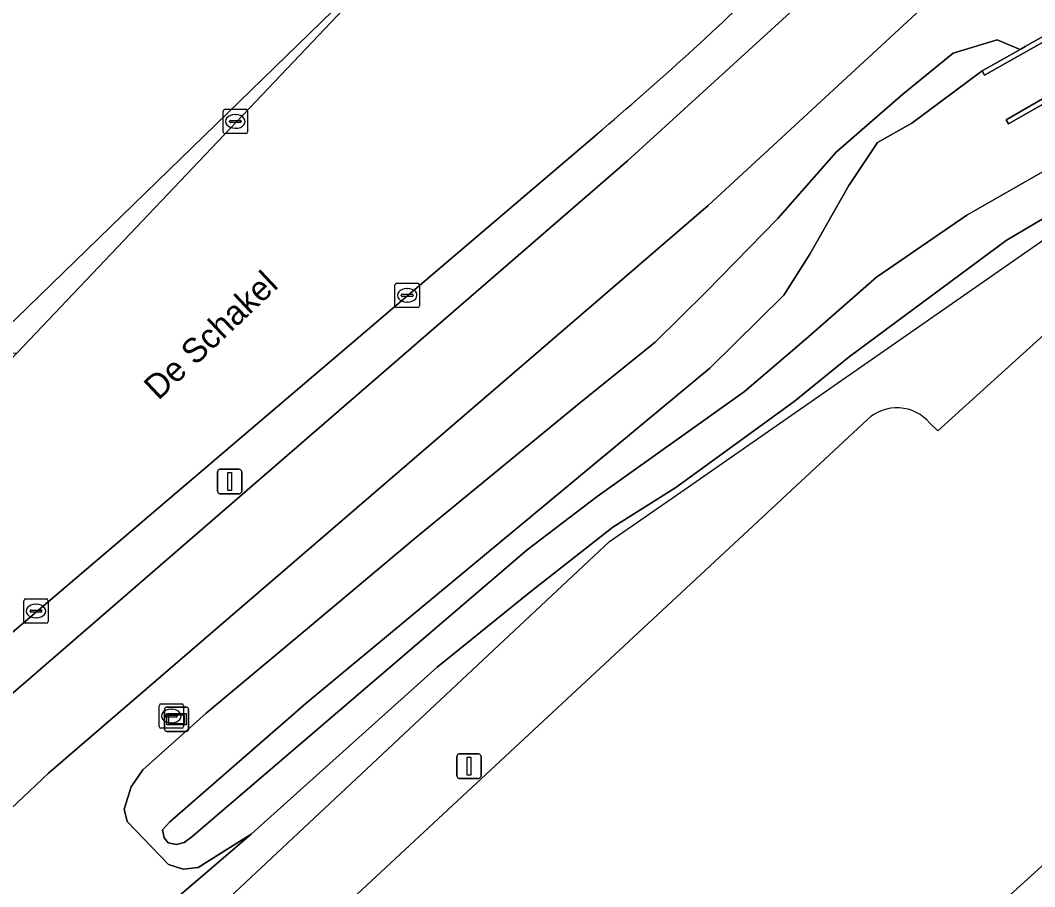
# Model space of a CAD drawing. Extents: x 156141 to 158132, y 385651 to 388333.
# Drawn here: x 156553.22 to 156594.83, y 387583.67 to 387619.2 of the extents above; entities that cross this region are included whole.
import ezdxf

# ---------------------------------------------------------------- set-up
doc = ezdxf.new("R2010")
doc.units = 0
for name, color, linetype in [('IMGEO_Berm_groen', 7, 'Continuous'), ('IMGEO_Brandkraan', 7, 'Continuous'), ('IMGEO_Erf', 7, 'Continuous'), ('IMGEO_Fietspad_gesloten', 7, 'Continuous'), ('IMGEO_Groenvoorziening', 7, 'Continuous'), ('IMGEO_Hek', 7, 'Continuous'), ('IMGEO_Kolk', 7, 'Continuous'), ('IMGEO_Lichtmast', 7, 'Continuous'), ('IMGEO_Muur', 7, 'Continuous'), ('IMGEO_Oever', 7, 'Continuous'), ('IMGEO_Openbare_ruimte_label', 7, 'Continuous'), ('IMGEO_Parkeervlak_gesloten', 7, 'Continuous'), ('IMGEO_Rijbaan_lokaal_gesloten', 7, 'Continuous'), ('IMGEO_Verklikker', 7, 'Continuous'), ('IMGEO_Waterloop', 7, 'Continuous')]:
    doc.layers.add(name, color=color, linetype=linetype)

msp = doc.modelspace()

# ---------------------------------------------------------------- linework, layer by layer
at = {"layer": 'IMGEO_Berm_groen'}
for points in [[(156495.527, 387537.568), (156551.398, 387590.304), (156578.126, 387613.433), (156585.415, 387620.086), (156584.258, 387621.261)], [(156590.669, 387620.135), (156581.442, 387611.597), (156554.376, 387588.321), (156498.217, 387535.194), (156430.268, 387471.316)], [(156556.411, 387580.45), (156562.689, 387585.819), (156560.52, 387584.454), (156559.905, 387584.391), (156559.305, 387584.578), (156557.603, 387586.343), (156557.476, 387586.854), (156557.775, 387587.764), (156558.247, 387588.454), (156560.852, 387590.786), (156564.654, 387593.969), (156569.414, 387597.957), (156576.15, 387603.478), (156579.258, 387605.991), (156581.372, 387608.069), (156584.292, 387611.071), (156586.681, 387613.782), (156589.419, 387616.17), (156591.481, 387617.853), (156593.291, 387618.392), (156594.161, 387618.028), (156594.228, 387618.002), (156594.439, 387618.122), (156595.284, 387618.603)], [(156576.876, 387614.53), (156552.503, 387593.766), (156552.666, 387593.555), (156494.497, 387538.848), (156379.528, 387430.462)]]:
    msp.add_lwpolyline(points, dxfattribs=at)
msp.add_arc((156491.632, 387715.432), 132.089, 310.19177, 314.52613, dxfattribs=at)
at = {"layer": 'IMGEO_Brandkraan'}
for p, q in [((156558.916, 387590.239), (156558.916, 387591.091)), ((156558.991, 387591.165), (156559.843, 387591.165)), ((156559.404, 387590.945), (156559.429, 387590.945)), ((156559.917, 387591.091), (156559.917, 387590.239)), ((156559.175, 387590.659), (156559.175, 387590.671)), ((156559.613, 387590.622), (156559.215, 387590.622)), ((156559.218, 387590.708), (156559.616, 387590.708)), ((156559.659, 387590.671), (156559.659, 387590.659)), ((156559.843, 387590.165), (156558.991, 387590.165)), ((156559.427, 387590.385), (156559.402, 387590.385))]:
    msp.add_line(p, q, dxfattribs=at)
for points in [[(156558.916, 387590.239), (156558.916, 387591.091)], [(156558.991, 387591.165), (156559.843, 387591.165)], [(156559.917, 387591.091), (156559.917, 387590.239)], [(156559.843, 387590.165), (156558.991, 387590.165)]]:
    msp.add_lwpolyline(points, dxfattribs=at)
for centre, radius, start, end in [((156558.993, 387591.089), 0.0765, 91.552, 178.448), ((156558.993, 387591.089), 0.0765, 91.552, 178.448), ((156559.841, 387591.089), 0.0765, 1.552, 88.448), ((156559.841, 387591.089), 0.0765, 1.552, 88.448), ((156559.215, 387590.668), 0.0403, 85.8775, 175.7526), ((156559.212, 387590.658), 0.0366, 178.938, 274.7102), ((156559.616, 387590.665), 0.043, 264.8664, 352.4533), ((156559.62, 387590.67), 0.0386, 1.7309, 96.639), ((156558.993, 387590.241), 0.0765, 181.552, 268.448), ((156558.993, 387590.241), 0.0765, 181.552, 268.448), ((156559.841, 387590.241), 0.0765, 271.552, 358.448), ((156559.841, 387590.241), 0.0765, 271.552, 358.448)]:
    msp.add_arc(centre, radius, start, end, dxfattribs=at)
for centre, major_axis, ratio, start_param, end_param in [((156559.403, 387590.665), (-0.387, 0.002), 0.722429, 4.712389, 7.853982), ((156559.428, 387590.665), (-0.39, 0.002), 0.717154, 1.570796, 4.712389)]:
    msp.add_ellipse(centre, major_axis=major_axis, ratio=ratio, start_param=start_param, end_param=end_param, dxfattribs=at)
at = {"layer": 'IMGEO_Erf'}
msp.add_lwpolyline([(156510.629, 387567.966), (156529.863, 387586.065), (156536.23, 387592.718), (156540.59, 387597.212), (156548.867, 387605.742), (156548.97, 387605.628), (156551.599, 387605.578), (156553.077, 387605.55), (156570.86, 387624.283), (156571.693, 387625.069), (156569.586, 387628.024), (156568.413, 387628.275), (156567.055, 387628.928), (156566.497, 387631.918), (156566.751, 387632.873), (156567.5, 387633.796), (156575.957, 387641.808)], dxfattribs=at)
at = {"layer": 'IMGEO_Fietspad_gesloten'}
for points in [[(156589.88, 387624.16), (156586.283, 387620.878), (156585.415, 387620.086), (156578.126, 387613.433), (156551.398, 387590.304), (156495.527, 387537.568), (156379.452, 387427.902), (156367.052, 387416.223), (156352.9, 387403.206)], [(156353.343, 387398.723), (156369.296, 387413.778), (156374.588, 387418.771), (156381.614, 387425.402), (156430.268, 387471.316), (156498.217, 387535.194), (156554.376, 387588.321), (156581.442, 387611.597), (156590.669, 387620.135)]]:
    msp.add_lwpolyline(points, dxfattribs=at)
at = {"layer": 'IMGEO_Groenvoorziening'}
for points in [[(156613.875, 387618.648), (156612.409, 387618.41), (156610.954, 387618.116), (156607.686, 387617.326), (156606.598, 387617.042), (156605.156, 387616.622), (156603.756, 387616.111), (156602.477, 387615.492), (156599.494, 387613.824), (156598.448, 387613.109), (156595.879, 387611.476), (156593.652, 387610.168), (156587.219, 387605.389), (156584.957, 387603.57), (156580.111, 387600.038), (156577.521, 387598.409), (156574.157, 387595.767), (156570.318, 387592.668), (156562.689, 387585.819), (156556.411, 387580.45)], [(156590.53, 387602.679), (156590.849, 387602.362), (156595.631, 387606.677)], [(156559.408, 387576.269), (156587.969, 387602.829)]]:
    msp.add_lwpolyline(points, dxfattribs=at)
msp.add_arc((156589.178, 387601.532), 1.773, 40.3084, 132.9875, dxfattribs=at)
at = {"layer": 'IMGEO_Hek'}
for points in [[(156570.86, 387624.283), (156551.599, 387605.578)], [(156646.881, 387477.996), (156638.619, 387470.479), (156638.602, 387470.464), (156602.22, 387437.666), (156601.882, 387437.361), (156590.708, 387427.281), (156590.403, 387427.007), (156590.376, 387426.982), (156553.024, 387393.236), (156505.235, 387445.99), (156463.944, 387491.685), (156532.587, 387555.868), (156577.395, 387597.823), (156580.308, 387599.849), (156603.227, 387615.785)]]:
    msp.add_lwpolyline(points, dxfattribs=at)
at = {"layer": 'IMGEO_Kolk'}
for p, q in [((156561.543, 387614.623), (156561.543, 387615.475)), ((156561.618, 387615.549), (156562.47, 387615.549)), ((156562.544, 387615.475), (156562.544, 387614.623)), ((156561.802, 387615.043), (156561.802, 387615.055)), ((156561.845, 387615.092), (156562.243, 387615.092)), ((156562.031, 387615.329), (156562.056, 387615.329)), ((156562.286, 387615.055), (156562.286, 387615.043)), ((156562.24, 387615.006), (156561.842, 387615.006)), ((156562.054, 387614.769), (156562.029, 387614.769)), ((156562.47, 387614.549), (156561.618, 387614.549)), ((156568.665, 387608.417), (156569.517, 387608.417)), ((156568.59, 387607.491), (156568.59, 387608.343)), ((156568.892, 387607.96), (156569.29, 387607.96)), ((156569.078, 387608.197), (156569.103, 387608.197)), ((156569.591, 387608.343), (156569.591, 387607.491)), ((156568.849, 387607.911), (156568.849, 387607.923)), ((156569.287, 387607.874), (156568.889, 387607.874)), ((156569.101, 387607.637), (156569.076, 387607.637)), ((156569.333, 387607.923), (156569.333, 387607.911)), ((156569.517, 387607.417), (156568.665, 387607.417)), ((156553.44, 387595.471), (156554.292, 387595.471)), ((156553.365, 387594.545), (156553.365, 387595.397)), ((156553.853, 387595.251), (156553.878, 387595.251)), ((156554.366, 387595.397), (156554.366, 387594.545)), ((156553.624, 387594.965), (156553.624, 387594.977)), ((156554.062, 387594.928), (156553.664, 387594.928)), ((156553.667, 387595.014), (156554.065, 387595.014)), ((156553.876, 387594.691), (156553.851, 387594.691)), ((156554.108, 387594.977), (156554.108, 387594.965)), ((156554.292, 387594.471), (156553.44, 387594.471))]:
    msp.add_line(p, q, dxfattribs=at)
for points in [[(156561.543, 387614.623), (156561.543, 387615.475)], [(156561.618, 387615.549), (156562.47, 387615.549)], [(156562.544, 387615.475), (156562.544, 387614.623)], [(156562.47, 387614.549), (156561.618, 387614.549)], [(156568.665, 387608.417), (156569.517, 387608.417)], [(156568.59, 387607.491), (156568.59, 387608.343)], [(156569.591, 387608.343), (156569.591, 387607.491)], [(156569.517, 387607.417), (156568.665, 387607.417)], [(156553.44, 387595.471), (156554.292, 387595.471)], [(156553.365, 387594.545), (156553.365, 387595.397)], [(156554.366, 387595.397), (156554.366, 387594.545)], [(156554.292, 387594.471), (156553.44, 387594.471)]]:
    msp.add_lwpolyline(points, dxfattribs=at)
for centre, radius, start, end in [((156561.62, 387615.473), 0.0765, 91.552, 178.448), ((156561.62, 387615.473), 0.0765, 91.552, 178.448), ((156562.468, 387615.473), 0.0765, 1.552, 88.448), ((156562.468, 387615.473), 0.0765, 1.552, 88.448), ((156561.842, 387615.052), 0.0403, 85.8775, 175.7526), ((156561.839, 387615.042), 0.0366, 178.938, 274.7102), ((156562.243, 387615.049), 0.043, 264.8664, 352.4533), ((156562.247, 387615.054), 0.0386, 1.7309, 96.639), ((156561.62, 387614.625), 0.0765, 181.552, 268.448), ((156561.62, 387614.625), 0.0765, 181.552, 268.448), ((156562.468, 387614.625), 0.0765, 271.552, 358.448), ((156562.468, 387614.625), 0.0765, 271.552, 358.448), ((156568.667, 387608.341), 0.0765, 91.552, 178.448), ((156568.667, 387608.341), 0.0765, 91.552, 178.448), ((156569.515, 387608.341), 0.0765, 1.552, 88.448), ((156569.515, 387608.341), 0.0765, 1.552, 88.448), ((156568.889, 387607.92), 0.0403, 85.8775, 175.7526), ((156569.294, 387607.922), 0.0386, 1.7309, 96.639), ((156568.886, 387607.91), 0.0366, 178.938, 274.7102), ((156569.29, 387607.917), 0.043, 264.8664, 352.4533), ((156568.667, 387607.493), 0.0765, 181.552, 268.448), ((156568.667, 387607.493), 0.0765, 181.552, 268.448), ((156569.515, 387607.493), 0.0765, 271.552, 358.448), ((156569.515, 387607.493), 0.0765, 271.552, 358.448), ((156553.442, 387595.395), 0.0765, 91.552, 178.448), ((156553.442, 387595.395), 0.0765, 91.552, 178.448), ((156554.29, 387595.395), 0.0765, 1.552, 88.448), ((156554.29, 387595.395), 0.0765, 1.552, 88.448), ((156553.664, 387594.974), 0.0403, 85.8775, 175.7526), ((156553.661, 387594.964), 0.0366, 178.938, 274.7102), ((156554.065, 387594.971), 0.043, 264.8664, 352.4533), ((156554.069, 387594.976), 0.0386, 1.7309, 96.639), ((156553.442, 387594.547), 0.0765, 181.552, 268.448), ((156553.442, 387594.547), 0.0765, 181.552, 268.448), ((156554.29, 387594.547), 0.0765, 271.552, 358.448), ((156554.29, 387594.547), 0.0765, 271.552, 358.448)]:
    msp.add_arc(centre, radius, start, end, dxfattribs=at)
for centre, major_axis, ratio, start_param, end_param in [((156562.03, 387615.049), (-0.387, 0.002), 0.722429, 4.712389, 7.853982), ((156562.055, 387615.049), (-0.39, 0.002), 0.717154, 1.570796, 4.712389), ((156569.077, 387607.917), (-0.387, 0.002), 0.722429, 4.712389, 7.853982), ((156569.102, 387607.917), (-0.39, 0.002), 0.717154, 1.570796, 4.712389), ((156553.852, 387594.971), (-0.387, 0.002), 0.722429, 4.712389, 7.853982), ((156553.877, 387594.971), (-0.39, 0.002), 0.717154, 1.570796, 4.712389)]:
    msp.add_ellipse(centre, major_axis=major_axis, ratio=ratio, start_param=start_param, end_param=end_param, dxfattribs=at)
at = {"layer": 'IMGEO_Lichtmast'}
for p, q in [((156561.312, 387599.884), (156561.312, 387600.684)), ((156561.312, 387600.684), (156561.312, 387599.884)), ((156561.412, 387600.784), (156562.202, 387600.784)), ((156562.202, 387600.784), (156561.412, 387600.784)), ((156562.302, 387600.684), (156562.302, 387599.884)), ((156562.302, 387599.884), (156562.302, 387600.684)), ((156562.202, 387599.784), (156561.412, 387599.784)), ((156561.412, 387599.784), (156562.202, 387599.784)), ((156571.128, 387588.21), (156571.128, 387589.01)), ((156571.128, 387589.01), (156571.128, 387588.21)), ((156571.228, 387589.11), (156572.018, 387589.11)), ((156572.018, 387589.11), (156571.228, 387589.11)), ((156572.118, 387589.01), (156572.118, 387588.21)), ((156572.118, 387588.21), (156572.118, 387589.01)), ((156572.018, 387588.11), (156571.228, 387588.11)), ((156571.228, 387588.11), (156572.018, 387588.11))]:
    msp.add_line(p, q, dxfattribs=at)
for points in [[(156561.732, 387600.659), (156561.882, 387600.659), (156561.882, 387599.909), (156561.732, 387599.909), (156561.732, 387600.659)], [(156571.548, 387588.985), (156571.698, 387588.985), (156571.698, 387588.235), (156571.548, 387588.235), (156571.548, 387588.985)]]:
    msp.add_lwpolyline(points, dxfattribs=at)
for centre, start, end in [((156561.412, 387600.684), 90, 180), ((156561.412, 387600.684), 90, 180), ((156562.202, 387600.684), 0, 90), ((156562.202, 387600.684), 360, 90), ((156561.412, 387599.884), 180, 270), ((156561.412, 387599.884), 180, 270), ((156562.202, 387599.884), 270, 0), ((156562.202, 387599.884), 270, 0), ((156571.228, 387589.01), 90, 180), ((156571.228, 387589.01), 90, 180), ((156572.018, 387589.01), 0, 90), ((156572.018, 387589.01), 360, 90), ((156571.228, 387588.21), 180, 270), ((156571.228, 387588.21), 180, 270), ((156572.018, 387588.21), 270, 0), ((156572.018, 387588.21), 270, 0)]:
    msp.add_arc(centre, 0.1, start, end, dxfattribs=at)
at = {"layer": 'IMGEO_Muur'}
msp.add_lwpolyline([(156595.284, 387618.603), (156594.439, 387618.122), (156594.228, 387618.002), (156592.676, 387617.118), (156592.775, 387616.945), (156595.21, 387618.331), (156596.218, 387616.586), (156593.66, 387615.117), (156593.76, 387614.944), (156596.492, 387616.512), (156596.112, 387617.17), (156595.886, 387617.562)], close=True, dxfattribs=at)
at = {"layer": 'IMGEO_Oever'}
msp.add_lwpolyline([(156595.203, 387613.01), (156592.041, 387611.203), (156588.345, 387608.657), (156585.47, 387606.152), (156582.924, 387603.975), (156576.887, 387599.663), (156574.012, 387597.487), (156560.262, 387585.716), (156559.949, 387585.481), (156559.635, 387585.403), (156559.29, 387585.465), (156559.117, 387585.669), (156559.055, 387585.998), (156559.353, 387586.328), (156564.947, 387591.193), (156581.497, 387604.93), (156584.536, 387607.928), (156585.604, 387609.612), (156587.206, 387612.425), (156588.376, 387614.191), (156589.793, 387614.971), (156592.676, 387617.118), (156594.228, 387618.002), (156594.161, 387618.028), (156593.291, 387618.392), (156591.481, 387617.853), (156589.419, 387616.17), (156586.681, 387613.782), (156584.292, 387611.071), (156581.372, 387608.069), (156579.258, 387605.991), (156576.15, 387603.478), (156569.414, 387597.957), (156564.654, 387593.969), (156560.852, 387590.786), (156558.247, 387588.454), (156557.775, 387587.764), (156557.476, 387586.854), (156557.603, 387586.343), (156559.305, 387584.578), (156559.905, 387584.391), (156560.52, 387584.454), (156562.689, 387585.819), (156570.318, 387592.668), (156574.157, 387595.767), (156577.521, 387598.409), (156580.111, 387600.038), (156584.957, 387603.57), (156587.219, 387605.389), (156593.652, 387610.168), (156595.879, 387611.476)], dxfattribs=at)
at = {"layer": 'IMGEO_Parkeervlak_gesloten'}
msp.add_lwpolyline([(156614.14, 387576.3), (156601.503, 387590.29), (156499.725, 387498.144)], dxfattribs=at)
at = {"layer": 'IMGEO_Rijbaan_lokaal_gesloten'}
for points in [[(156579.595, 387625.712), (156576.006, 387629.138), (156571.693, 387625.069), (156570.86, 387624.283), (156553.077, 387605.55), (156545.435, 387597.5), (156536.195, 387588.588), (156535.77, 387588.187), (156473.626, 387529.59), (156461.719, 387518.363), (156394.388, 387454.876), (156370.883, 387432.712), (156368.353, 387430.318), (156363.976, 387426.193), (156346.82, 387410.027)], [(156494.497, 387538.848), (156552.666, 387593.555), (156552.503, 387593.766), (156576.876, 387614.53)], [(156595.631, 387606.677), (156590.849, 387602.362), (156590.53, 387602.679)], [(156587.969, 387602.829), (156559.408, 387576.269), (156529.401, 387548.361), (156497.027, 387518.253), (156481.503, 387503.777), (156480.58, 387503.254), (156480.114, 387502.834), (156479.281, 387501.735), (156478.39, 387500.9), (156466.435, 387489.763)], [(156508.107, 387480.231), (156493.504, 387496.382), (156497.797, 387500.29), (156498.226, 387499.803), (156499.725, 387498.144), (156601.503, 387590.29), (156611.15, 387599.011), (156649.493, 387556.673)]]:
    msp.add_lwpolyline(points, dxfattribs=at)
for centre, radius, start, end in [((156491.632, 387715.432), 132.089, 310.19177, 314.52613), ((156589.178, 387601.532), 1.773, 40.3084, 132.9875)]:
    msp.add_arc(centre, radius, start, end, dxfattribs=at)
at = {"layer": 'IMGEO_Verklikker'}
for p, q in [((156559.137, 387590.132), (156559.137, 387590.932)), ((156559.137, 387590.932), (156559.137, 387590.132)), ((156559.237, 387591.032), (156560.027, 387591.032)), ((156560.027, 387591.032), (156559.237, 387591.032)), ((156560.127, 387590.932), (156560.127, 387590.132)), ((156560.127, 387590.132), (156560.127, 387590.932)), ((156560.027, 387590.032), (156559.237, 387590.032)), ((156559.237, 387590.032), (156560.027, 387590.032))]:
    msp.add_line(p, q, dxfattribs=at)
for points in [[(156559.238, 387590.764), (156560.026, 387590.764), (156560.026, 387590.3), (156559.238, 387590.3), (156559.238, 387590.764)], [(156559.303, 387590.699), (156559.303, 387590.365), (156559.961, 387590.365), (156559.961, 387590.699), (156559.303, 387590.699)]]:
    msp.add_lwpolyline(points, dxfattribs=at)
for centre, start, end in [((156559.237, 387590.932), 90, 180), ((156559.237, 387590.932), 90, 180), ((156560.027, 387590.932), 0, 90), ((156560.027, 387590.932), 360, 90), ((156559.237, 387590.132), 180, 270), ((156559.237, 387590.132), 180, 270), ((156560.027, 387590.132), 270, 0), ((156560.027, 387590.132), 270, 0)]:
    msp.add_arc(centre, 0.1, start, end, dxfattribs=at)
at = {"layer": 'IMGEO_Waterloop'}
for points in [[(156595.21, 387618.331), (156592.775, 387616.945), (156592.676, 387617.118), (156589.793, 387614.971), (156588.376, 387614.191), (156587.206, 387612.425), (156585.604, 387609.612), (156584.536, 387607.928), (156581.497, 387604.93), (156564.947, 387591.193), (156559.353, 387586.328), (156559.055, 387585.998), (156559.117, 387585.669), (156559.29, 387585.465), (156559.635, 387585.403), (156559.949, 387585.481), (156560.262, 387585.716), (156574.012, 387597.487), (156576.887, 387599.663), (156582.924, 387603.975), (156585.47, 387606.152), (156588.345, 387608.657), (156592.041, 387611.203), (156595.203, 387613.01)], [(156596.492, 387616.512), (156593.76, 387614.944), (156593.66, 387615.117), (156596.218, 387616.586)]]:
    msp.add_lwpolyline(points, dxfattribs=at)

# ---------------------------------------------------------------- texts
at = {"layer": 'IMGEO_Openbare_ruimte_label'}
msp.add_text('De Schakel', height=1, rotation=43.338, dxfattribs=at).set_placement((156558.882, 387603.581))

doc.saveas('drawing.dxf')
